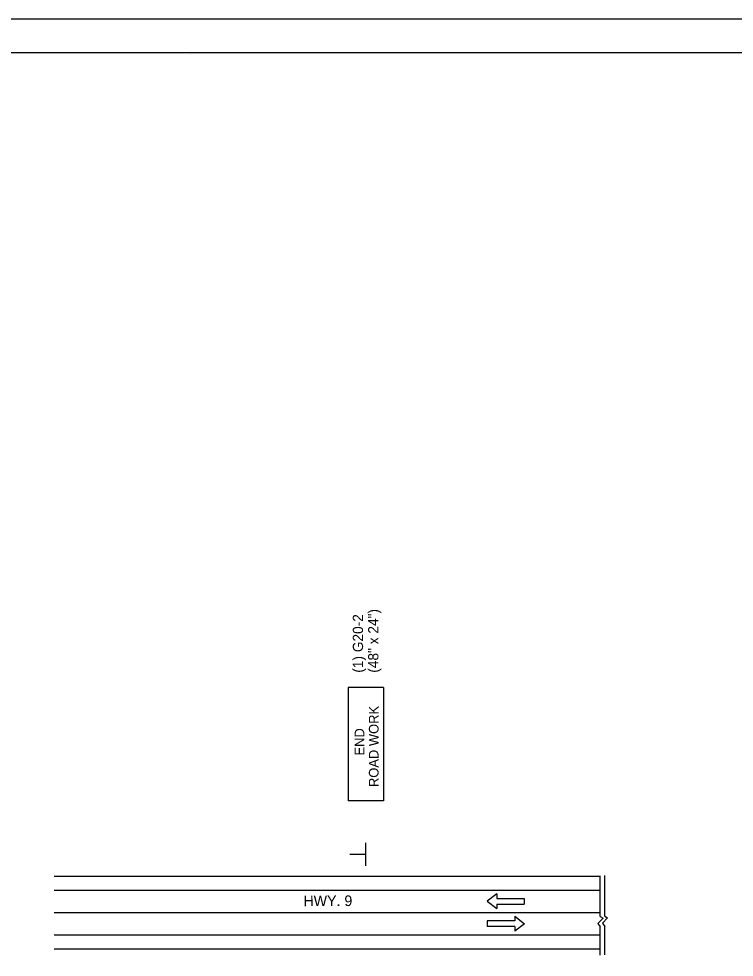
# Model space of a CAD drawing. Extents: x 1398460 to 1408037, y 380768 to 383968.
# Drawn here: x 1403058 to 1403470, y 383428 to 383968 of the extents above; entities that cross this region are included whole.
import ezdxf

# ---------------------------------------------------------------- set-up
doc = ezdxf.new("R2010")
doc.units = 0
for name, color, linetype in [('Default', 7, 'Continuous'), ('R_Border', 7, 'Continuous'), ('R_Dimension', 7, 'Continuous'), ('R_MOT', 7, 'Continuous'), ('R_No Plot', 7, 'Continuous')]:
    doc.layers.add(name, color=color, linetype=linetype)

msp = doc.modelspace()

# ---------------------------------------------------------------- linework, layer by layer
at = {"layer": 'Default'}
for p, q in [((1403392.47, 383451.64), (1403392.47, 383475.08)), ((1403395.05, 383451.82), (1403395.05, 383475.27)), ((1403078.47, 383466.8), (1403392.47, 383466.8)), ((1403332.96, 383464.74), (1403327.4, 383460.45)), ((1403332.96, 383464.74), (1403332.96, 383462.06)), ((1403327.4, 383460.45), (1403332.96, 383456.17)), ((1403332.96, 383462.06), (1403348.72, 383462.06)), ((1403332.96, 383458.84), (1403348.72, 383458.84)), ((1403332.96, 383458.84), (1403332.96, 383456.17)), ((1403348.72, 383462.06), (1403348.72, 383458.84)), ((1403078.47, 383453.94), (1403392.47, 383453.94)), ((1403343.32, 383449.09), (1403327.56, 383449.09)), ((1403327.56, 383449.09), (1403327.56, 383445.88)), ((1403343.32, 383451.77), (1403343.32, 383449.09)), ((1403343.32, 383451.77), (1403348.88, 383447.48)), ((1403343.32, 383445.88), (1403327.56, 383445.88)), ((1403348.88, 383447.48), (1403343.32, 383443.2)), ((1403343.32, 383445.88), (1403343.32, 383443.2)), ((1403392.47, 383429.41), (1403392.47, 383445.76)), ((1403395.05, 383429.6), (1403395.05, 383445.95)), ((1403078.47, 383441.08), (1403392.47, 383441.08))]:
    msp.add_line(p, q, dxfattribs=at)
for points in [[(1403392.47, 383451.64), (1403394.12, 383450.66), (1403391.17, 383447.61), (1403392.47, 383445.76)], [(1403395.05, 383451.82), (1403396.7, 383450.84), (1403393.75, 383447.8), (1403395.05, 383445.95)]]:
    msp.add_lwpolyline(points, dxfattribs=at)
at = {"layer": 'R_Border'}
for p, q in [((1402394.27, 383948.11), (1403975.17, 383948.11)), ((1403156.87, 383946.81), (1403156.87, 383946.81)), ((1403156.87, 383946.81), (1403156.87, 383946.81))]:
    msp.add_line(p, q, dxfattribs=at)
at = {"layer": 'R_Dimension'}
for p, q in [((1403078.47, 383474.8), (1403392.47, 383474.8)), ((1403078.47, 383433.08), (1403392.47, 383433.08))]:
    msp.add_line(p, q, dxfattribs=at)
at = {"layer": 'R_MOT'}
for p, q in [((1403247.45, 383583.25), (1403247.45, 383518.16)), ((1403267.9, 383583.25), (1403247.45, 383583.25)), ((1403267.9, 383583.25), (1403267.9, 383518.16)), ((1403267.9, 383518.16), (1403247.45, 383518.16)), ((1403257.68, 383480.8), (1403257.68, 383494.03)), ((1403257.48, 383487.38), (1403248.45, 383487.38))]:
    msp.add_line(p, q, dxfattribs=at)
at = {"layer": 'R_No Plot'}
msp.add_line((1402332.26, 383967.58), (1403998.93, 383967.58), dxfattribs=at)
for points in [[(1402332.23, 383967.58), (1403998.93, 383967.58), (1403998.93, 382900.89), (1402332.23, 382900.89)], [(1403563.87, 383948.11), (1403661.97, 383948.11), (1403661.97, 383898.71), (1403742.53, 383898.71), (1403858.52, 383898.71), (1403858.52, 383777.04), (1403975.17, 383777.04), (1403975.17, 382920.81), (1402394.27, 382920.81), (1402394.27, 383948.11)]]:
    msp.add_lwpolyline(points, close=True, dxfattribs=at)

# ---------------------------------------------------------------- texts
at = {"layer": 'Default'}
msp.add_text('HWY. 9', height=6.1, rotation=0.19, dxfattribs=at).set_placement((1403221.81, 383457.58))
at = {"layer": 'R_MOT'}
for s, height, p in [('(48" x 24")', 5.88, (1403264.91, 383591.76)), ('(1) G20-2', 5.881, (1403256.09, 383591.76)), ('ROAD WORK', 5.557, (1403265.02, 383526.03)), ('END', 5.557, (1403256.81, 383544.17))]:
    msp.add_text(s, height=height, rotation=90, dxfattribs=at).set_placement(p)

doc.saveas('drawing.dxf')
